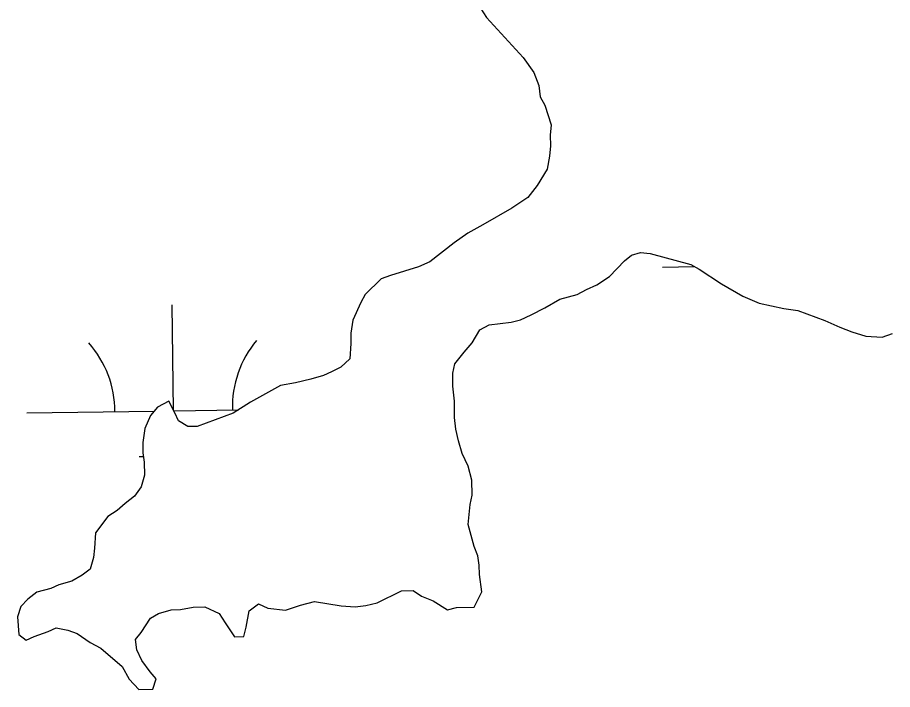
# Model space of a CAD drawing. Extents: x 3807117 to 3845308, y 337856 to 363736.
# Drawn here: x 3840568.5 to 3840866.3, y 354189.3 to 354418 of the extents above; entities that cross this region are included whole.
import ezdxf

# ---------------------------------------------------------------- set-up
doc = ezdxf.new("R2010")
doc.units = 0
doc.layers.add('V-TOPO-SHOR', color=7, linetype='Continuous')
doc.layers.add('V-WETL-SWMP', color=7, linetype='Continuous')

msp = doc.modelspace()

# ---------------------------------------------------------------- linework, layer by layer
at = {"layer": 'V-TOPO-SHOR'}
for p, q in [((3840728.1, 354418.01), (3840740.61, 354404.34)), ((3840740.61, 354404.34), (3840744.26, 354399.24)), ((3840744.26, 354399.24), (3840745.92, 354394.91)), ((3840745.92, 354394.91), (3840746.38, 354390.95)), ((3840746.38, 354390.95), (3840748.01, 354388.2)), ((3840748.01, 354388.2), (3840750.11, 354381.5)), ((3840750.11, 354381.5), (3840749.77, 354377.92)), ((3840749.77, 354377.92), (3840749.83, 354374.36)), ((3840749.83, 354374.36), (3840749.49, 354370.78)), ((3840749.49, 354370.78), (3840748.77, 354366.41)), ((3840748.77, 354366.41), (3840745.3, 354360.8)), ((3840745.3, 354360.8), (3840742.19, 354356.79)), ((3840742.19, 354356.79), (3840736.7, 354353.13)), ((3840736.7, 354353.13), (3840726.88, 354347.42)), ((3840726.88, 354347.42), (3840721.78, 354344.56)), ((3840721.78, 354344.56), (3840717.07, 354341.31)), ((3840717.07, 354341.31), (3840708.85, 354334.83)), ((3840777.4, 354337.15), (3840780.56, 354337.99)), ((3840780.56, 354337.99), (3840783.74, 354337.65)), ((3840769.99, 354329.89), (3840775.06, 354335.13)), ((3840775.06, 354335.13), (3840777.4, 354337.15)), ((3840783.74, 354337.65), (3840797.68, 354333.92)), ((3840704.92, 354333.18), (3840695.45, 354330.24)), ((3840708.85, 354334.83), (3840704.92, 354333.18)), ((3840797.68, 354333.92), (3840800.48, 354332.38)), ((3840800.48, 354332.38), (3840808.09, 354327.35)), ((3840695.45, 354330.24), (3840692.3, 354329)), ((3840765.68, 354327.04), (3840769.99, 354329.89)), ((3840692.3, 354329), (3840686.84, 354323.76)), ((3840762.14, 354325.4), (3840765.68, 354327.04)), ((3840808.09, 354327.35), (3840815.3, 354323.11)), ((3840686.84, 354323.76), (3840685.3, 354320.96)), ((3840753.07, 354322.08), (3840758.99, 354323.76)), ((3840758.99, 354323.76), (3840762.14, 354325.4)), ((3840815.3, 354323.11), (3840820.89, 354320.82)), ((3840685.3, 354320.96), (3840682.62, 354314.97)), ((3840747.97, 354319.22), (3840753.07, 354322.08)), ((3840820.89, 354320.82), (3840829.24, 354318.98)), ((3840743.25, 354316.76), (3840747.97, 354319.22)), ((3840829.24, 354318.98), (3840834.01, 354318.26)), ((3840834.01, 354318.26), (3840843.19, 354314.85)), ((3840682.62, 354314.97), (3840681.9, 354310.59)), ((3840729.03, 354313.36), (3840736.55, 354314.27)), ((3840736.55, 354314.27), (3840739.71, 354315.12)), ((3840739.71, 354315.12), (3840743.25, 354316.76)), ((3840843.19, 354314.85), (3840848.38, 354312.55)), ((3840723.19, 354307.31), (3840725.89, 354311.72)), ((3840725.89, 354311.72), (3840729.03, 354313.36)), ((3840848.38, 354312.55), (3840852.37, 354311.03)), ((3840681.9, 354310.59), (3840681.96, 354307.03)), ((3840852.37, 354311.03), (3840857.15, 354309.53)), ((3840857.15, 354309.53), (3840862.71, 354309.22)), ((3840862.71, 354309.22), (3840866.25, 354310.47)), ((3840681.96, 354307.03), (3840681.65, 354301.87)), ((3840720.46, 354304.1), (3840723.19, 354307.31)), ((3840717.36, 354300.08), (3840720.46, 354304.1)), ((3840681.65, 354301.87), (3840678.52, 354299.04)), ((3840716.62, 354296.9), (3840717.36, 354300.08)), ((3840675.38, 354297.4), (3840672.62, 354296.17)), ((3840678.52, 354299.04), (3840675.38, 354297.4)), ((3840716.69, 354292.54), (3840716.62, 354296.9)), ((3840663.15, 354293.63), (3840658.01, 354292.76)), ((3840668.28, 354294.91), (3840663.15, 354293.63)), ((3840672.62, 354296.17), (3840668.28, 354294.91)), ((3840658.01, 354292.76), (3840647.8, 354287.04)), ((3840717.17, 354287.39), (3840716.69, 354292.54)), ((3840717.26, 354281.84), (3840717.17, 354287.39)), ((3840616.11, 354285.32), (3840613.78, 354282.51)), ((3840620.04, 354287.37), (3840616.11, 354285.32)), ((3840622.09, 354283.44), (3840620.04, 354287.37)), ((3840647.8, 354287.04), (3840641.91, 354283.37)), ((3840613.78, 354282.51), (3840611.87, 354278.12)), ((3840623.32, 354280.69), (3840622.09, 354283.44)), ((3840641.91, 354283.37), (3840629.7, 354278.81)), ((3840717.72, 354277.88), (3840717.26, 354281.84)), ((3840626.53, 354278.76), (3840623.32, 354280.69)), ((3840629.7, 354278.81), (3840626.53, 354278.76)), ((3840611.87, 354278.12), (3840611.15, 354273.35)), ((3840718.58, 354273.93), (3840717.72, 354277.88)), ((3840611.15, 354273.35), (3840611.21, 354269.78)), ((3840719.84, 354269.59), (3840718.58, 354273.93)), ((3840611.21, 354269.78), (3840611.66, 354266.62)), ((3840721.9, 354265.27), (3840719.84, 354269.59)), ((3840611.66, 354266.62), (3840611.73, 354262.26)), ((3840723.17, 354260.53), (3840721.9, 354265.27)), ((3840611.73, 354262.26), (3840610.61, 354258.27)), ((3840610.61, 354258.27), (3840608.28, 354255.06)), ((3840723.25, 354255.38), (3840723.17, 354260.53)), ((3840608.28, 354255.06), (3840605.15, 354252.63)), ((3840722.51, 354252.19), (3840723.25, 354255.38)), ((3840605.15, 354252.63), (3840602.42, 354250.21)), ((3840721.83, 354245.44), (3840722.51, 354252.19)), ((3840602.42, 354250.21), (3840599.28, 354248.17)), ((3840599.28, 354248.17), (3840595.01, 354242.55)), ((3840723.94, 354237.94), (3840721.83, 354245.44)), ((3840595.01, 354242.55), (3840594.7, 354237.39)), ((3840594.7, 354237.39), (3840594.36, 354234.22)), ((3840725.18, 354234.79), (3840723.94, 354237.94)), ((3840594.36, 354234.22), (3840593.23, 354230.23)), ((3840725.63, 354231.63), (3840725.18, 354234.79)), ((3840725.68, 354228.46), (3840725.63, 354231.63)), ((3840590.49, 354228.21), (3840586.96, 354226.17)), ((3840593.23, 354230.23), (3840590.49, 354228.21)), ((3840726.57, 354222.53), (3840725.68, 354228.46)), ((3840582.62, 354224.9), (3840579.86, 354223.67)), ((3840586.96, 354226.17), (3840582.62, 354224.9)), ((3840575.12, 354222.4), (3840571.99, 354219.97)), ((3840579.86, 354223.67), (3840575.12, 354222.4)), ((3840690.95, 354218.77), (3840699.21, 354222.87)), ((3840699.21, 354222.87), (3840703.17, 354222.93)), ((3840703.17, 354222.93), (3840705.98, 354221)), ((3840723.88, 354217.33), (3840726.57, 354222.53)), ((3840571.99, 354219.97), (3840569.65, 354217.55)), ((3840664.8, 354217.94), (3840669.53, 354219.2)), ((3840669.53, 354219.2), (3840678.68, 354217.77)), ((3840705.98, 354221), (3840709.97, 354219.48)), ((3840709.97, 354219.48), (3840714.78, 354216.38)), ((3840569.65, 354217.55), (3840568.52, 354213.97)), ((3840616.48, 354215.16), (3840620.82, 354216.42)), ((3840620.82, 354216.42), (3840623.99, 354216.47)), ((3840623.99, 354216.47), (3840628.33, 354217.33)), ((3840628.33, 354217.33), (3840632.3, 354217.4)), ((3840632.3, 354217.4), (3840637.09, 354215.1)), ((3840646.29, 354210.5), (3840647.38, 354216.06)), ((3840647.38, 354216.06), (3840650.52, 354218.49)), ((3840650.52, 354218.49), (3840653.71, 354216.96)), ((3840653.71, 354216.96), (3840659.67, 354216.27)), ((3840659.67, 354216.27), (3840664.8, 354217.94)), ((3840678.68, 354217.77), (3840683.44, 354217.45)), ((3840683.44, 354217.45), (3840687, 354217.91)), ((3840687, 354217.91), (3840690.95, 354218.77)), ((3840714.78, 354216.38), (3840717.93, 354217.23)), ((3840717.93, 354217.23), (3840723.88, 354217.33)), ((3840568.52, 354213.97), (3840569.02, 354208.03)), ((3840610.63, 354208.72), (3840613.73, 354213.53)), ((3840613.73, 354213.53), (3840616.48, 354215.16)), ((3840637.09, 354215.1), (3840639.13, 354211.96)), ((3840578.91, 354208.99), (3840581.67, 354210.22)), ((3840581.67, 354210.22), (3840585.65, 354209.49)), ((3840639.13, 354211.96), (3840642.38, 354207.26)), ((3840645.55, 354207.31), (3840646.29, 354210.5)), ((3840569.02, 354208.03), (3840571.43, 354206.09)), ((3840571.43, 354206.09), (3840574.18, 354207.32)), ((3840574.18, 354207.32), (3840578.91, 354208.99)), ((3840585.65, 354209.49), (3840588.84, 354208.36)), ((3840588.84, 354208.36), (3840593.25, 354205.26)), ((3840608.69, 354206.31), (3840610.63, 354208.72)), ((3840642.38, 354207.26), (3840645.55, 354207.31)), ((3840593.25, 354205.26), (3840596.85, 354203.33)), ((3840609.15, 354202.75), (3840608.69, 354206.31)), ((3840596.85, 354203.33), (3840604.09, 354197.11)), ((3840610.79, 354199.2), (3840609.15, 354202.75)), ((3840613.63, 354195.29), (3840610.79, 354199.2)), ((3840604.09, 354197.11), (3840606.54, 354192.79)), ((3840615.65, 354192.94), (3840613.63, 354195.29)), ((3840606.54, 354192.79), (3840609.77, 354189.28)), ((3840614.52, 354189.35), (3840615.65, 354192.94)), ((3840609.77, 354189.28), (3840614.52, 354189.35))]:
    msp.add_line(p, q, dxfattribs=at)
at = {"layer": 'V-WETL-SWMP'}
for p, q in [((3840726.06, 354421.14), (3840728.1, 354418.01)), ((3840728.1, 354418.01), (3840740.61, 354404.34)), ((3840740.61, 354404.34), (3840744.26, 354399.24)), ((3840744.26, 354399.24), (3840745.92, 354394.91)), ((3840745.92, 354394.91), (3840746.38, 354390.95)), ((3840746.38, 354390.95), (3840748.01, 354388.2)), ((3840748.01, 354388.2), (3840750.11, 354381.5)), ((3840750.11, 354381.5), (3840749.77, 354377.92)), ((3840749.77, 354377.92), (3840749.83, 354374.36)), ((3840749.83, 354374.36), (3840749.49, 354370.78)), ((3840749.49, 354370.78), (3840748.77, 354366.41)), ((3840748.77, 354366.41), (3840745.3, 354360.8)), ((3840745.3, 354360.8), (3840742.19, 354356.79)), ((3840742.19, 354356.79), (3840736.7, 354353.13)), ((3840736.7, 354353.13), (3840726.88, 354347.42)), ((3840726.88, 354347.42), (3840721.78, 354344.56)), ((3840721.78, 354344.56), (3840717.07, 354341.31)), ((3840717.07, 354341.31), (3840708.85, 354334.83)), ((3840777.4, 354337.15), (3840780.56, 354337.99)), ((3840780.56, 354337.99), (3840783.74, 354337.65)), ((3840769.99, 354329.89), (3840775.06, 354335.13)), ((3840775.06, 354335.13), (3840777.4, 354337.15)), ((3840783.74, 354337.65), (3840797.68, 354333.92)), ((3840704.92, 354333.18), (3840695.45, 354330.24)), ((3840708.85, 354334.83), (3840704.92, 354333.18)), ((3840788.01, 354333.08), (3840798.91, 354333.24)), ((3840797.68, 354333.92), (3840800.48, 354332.38)), ((3840800.48, 354332.38), (3840808.09, 354327.35)), ((3840695.45, 354330.24), (3840692.3, 354329)), ((3840765.68, 354327.04), (3840769.99, 354329.89)), ((3840692.3, 354329), (3840686.84, 354323.76)), ((3840762.14, 354325.4), (3840765.68, 354327.04)), ((3840808.09, 354327.35), (3840815.3, 354323.11)), ((3840686.84, 354323.76), (3840685.3, 354320.96)), ((3840753.07, 354322.08), (3840758.99, 354323.76)), ((3840758.99, 354323.76), (3840762.14, 354325.4)), ((3840815.3, 354323.11), (3840820.89, 354320.82)), ((3840621.66, 354284.26), (3840621.12, 354320.15)), ((3840685.3, 354320.96), (3840682.62, 354314.97)), ((3840747.97, 354319.22), (3840753.07, 354322.08)), ((3840820.89, 354320.82), (3840829.24, 354318.98)), ((3840743.25, 354316.76), (3840747.97, 354319.22)), ((3840829.24, 354318.98), (3840834.01, 354318.26)), ((3840834.01, 354318.26), (3840843.19, 354314.85)), ((3840682.62, 354314.97), (3840681.9, 354310.59)), ((3840729.03, 354313.36), (3840736.55, 354314.27)), ((3840736.55, 354314.27), (3840739.71, 354315.12)), ((3840739.71, 354315.12), (3840743.25, 354316.76)), ((3840843.19, 354314.85), (3840848.38, 354312.55)), ((3840723.19, 354307.31), (3840725.89, 354311.72)), ((3840725.89, 354311.72), (3840729.03, 354313.36)), ((3840848.38, 354312.55), (3840852.37, 354311.03)), ((3840681.9, 354310.59), (3840681.96, 354307.03)), ((3840852.37, 354311.03), (3840857.15, 354309.53)), ((3840857.15, 354309.53), (3840862.71, 354309.22)), ((3840862.71, 354309.22), (3840866.25, 354310.47)), ((3840681.96, 354307.03), (3840681.65, 354301.87)), ((3840720.46, 354304.1), (3840723.19, 354307.31)), ((3840717.36, 354300.08), (3840720.46, 354304.1)), ((3840681.65, 354301.87), (3840678.52, 354299.04)), ((3840716.62, 354296.9), (3840717.36, 354300.08)), ((3840675.38, 354297.4), (3840672.62, 354296.17)), ((3840678.52, 354299.04), (3840675.38, 354297.4)), ((3840716.69, 354292.54), (3840716.62, 354296.9)), ((3840663.15, 354293.63), (3840658.01, 354292.76)), ((3840668.28, 354294.91), (3840663.15, 354293.63)), ((3840672.62, 354296.17), (3840668.28, 354294.91)), ((3840658.01, 354292.76), (3840647.8, 354287.04)), ((3840717.17, 354287.39), (3840716.69, 354292.54)), ((3840717.26, 354281.84), (3840717.17, 354287.39)), ((3840616.11, 354285.32), (3840613.78, 354282.51)), ((3840620.04, 354287.37), (3840616.11, 354285.32)), ((3840622.09, 354283.44), (3840620.04, 354287.37)), ((3840621.72, 354284.15), (3840643.69, 354284.48)), ((3840647.8, 354287.04), (3840641.91, 354283.37)), ((3840571.67, 354283.4), (3840615.05, 354284.05)), ((3840613.78, 354282.51), (3840611.87, 354278.12)), ((3840623.32, 354280.69), (3840622.09, 354283.44)), ((3840641.91, 354283.37), (3840629.7, 354278.81)), ((3840717.72, 354277.88), (3840717.26, 354281.84)), ((3840626.53, 354278.76), (3840623.32, 354280.69)), ((3840629.7, 354278.81), (3840626.53, 354278.76)), ((3840611.87, 354278.12), (3840611.15, 354273.35)), ((3840718.58, 354273.93), (3840717.72, 354277.88)), ((3840611.15, 354273.35), (3840611.21, 354269.78)), ((3840719.84, 354269.59), (3840718.58, 354273.93)), ((3840611.21, 354269.78), (3840611.66, 354266.62)), ((3840721.9, 354265.27), (3840719.84, 354269.59)), ((3840609.89, 354268.54), (3840611.38, 354268.56)), ((3840611.66, 354266.62), (3840611.73, 354262.26)), ((3840723.17, 354260.53), (3840721.9, 354265.27)), ((3840611.73, 354262.26), (3840610.61, 354258.27)), ((3840610.61, 354258.27), (3840608.28, 354255.06)), ((3840723.25, 354255.38), (3840723.17, 354260.53)), ((3840608.28, 354255.06), (3840605.15, 354252.63)), ((3840722.51, 354252.19), (3840723.25, 354255.38)), ((3840605.15, 354252.63), (3840602.42, 354250.21)), ((3840721.83, 354245.44), (3840722.51, 354252.19)), ((3840602.42, 354250.21), (3840599.28, 354248.17)), ((3840599.28, 354248.17), (3840595.01, 354242.55)), ((3840723.94, 354237.94), (3840721.83, 354245.44)), ((3840595.01, 354242.55), (3840594.7, 354237.39)), ((3840594.7, 354237.39), (3840594.36, 354234.22)), ((3840725.18, 354234.79), (3840723.94, 354237.94)), ((3840594.36, 354234.22), (3840593.23, 354230.23)), ((3840725.63, 354231.63), (3840725.18, 354234.79)), ((3840725.68, 354228.46), (3840725.63, 354231.63)), ((3840590.49, 354228.21), (3840586.96, 354226.17)), ((3840593.23, 354230.23), (3840590.49, 354228.21)), ((3840726.57, 354222.53), (3840725.68, 354228.46)), ((3840582.62, 354224.9), (3840579.86, 354223.67)), ((3840586.96, 354226.17), (3840582.62, 354224.9)), ((3840575.12, 354222.4), (3840571.99, 354219.97)), ((3840579.86, 354223.67), (3840575.12, 354222.4)), ((3840690.95, 354218.77), (3840699.21, 354222.87)), ((3840699.21, 354222.87), (3840703.17, 354222.93)), ((3840703.17, 354222.93), (3840705.98, 354221)), ((3840723.88, 354217.33), (3840726.57, 354222.53)), ((3840571.99, 354219.97), (3840569.65, 354217.55)), ((3840664.8, 354217.94), (3840669.53, 354219.2)), ((3840669.53, 354219.2), (3840678.68, 354217.77)), ((3840705.98, 354221), (3840709.97, 354219.48)), ((3840709.97, 354219.48), (3840714.78, 354216.38)), ((3840569.65, 354217.55), (3840568.52, 354213.97)), ((3840616.48, 354215.16), (3840620.82, 354216.42)), ((3840620.82, 354216.42), (3840623.99, 354216.47)), ((3840623.99, 354216.47), (3840628.33, 354217.33)), ((3840628.33, 354217.33), (3840632.3, 354217.4)), ((3840632.3, 354217.4), (3840637.09, 354215.1)), ((3840646.29, 354210.5), (3840647.38, 354216.06)), ((3840647.38, 354216.06), (3840650.52, 354218.49)), ((3840650.52, 354218.49), (3840653.71, 354216.96)), ((3840653.71, 354216.96), (3840659.67, 354216.27)), ((3840659.67, 354216.27), (3840664.8, 354217.94)), ((3840678.68, 354217.77), (3840683.44, 354217.45)), ((3840683.44, 354217.45), (3840687, 354217.91)), ((3840687, 354217.91), (3840690.95, 354218.77)), ((3840714.78, 354216.38), (3840717.93, 354217.23)), ((3840717.93, 354217.23), (3840723.88, 354217.33)), ((3840568.52, 354213.97), (3840569.02, 354208.03)), ((3840610.63, 354208.72), (3840613.73, 354213.53)), ((3840613.73, 354213.53), (3840616.48, 354215.16)), ((3840637.09, 354215.1), (3840639.13, 354211.96)), ((3840578.91, 354208.99), (3840581.67, 354210.22)), ((3840581.67, 354210.22), (3840585.65, 354209.49)), ((3840639.13, 354211.96), (3840642.38, 354207.26)), ((3840645.55, 354207.31), (3840646.29, 354210.5)), ((3840569.02, 354208.03), (3840571.43, 354206.09)), ((3840571.43, 354206.09), (3840574.18, 354207.32)), ((3840574.18, 354207.32), (3840578.91, 354208.99)), ((3840585.65, 354209.49), (3840588.84, 354208.36)), ((3840588.84, 354208.36), (3840593.25, 354205.26)), ((3840608.69, 354206.31), (3840610.63, 354208.72)), ((3840642.38, 354207.26), (3840645.55, 354207.31)), ((3840593.25, 354205.26), (3840596.85, 354203.33)), ((3840609.15, 354202.75), (3840608.69, 354206.31)), ((3840596.85, 354203.33), (3840604.09, 354197.11)), ((3840610.79, 354199.2), (3840609.15, 354202.75)), ((3840613.63, 354195.29), (3840610.79, 354199.2)), ((3840604.09, 354197.11), (3840606.54, 354192.79)), ((3840615.65, 354192.94), (3840613.63, 354195.29)), ((3840606.54, 354192.79), (3840609.77, 354189.28)), ((3840614.52, 354189.35), (3840615.65, 354192.94)), ((3840609.77, 354189.28), (3840614.52, 354189.35))]:
    msp.add_line(p, q, dxfattribs=at)
for centre, start, end in [((3840566.42, 354283.8), 0.0865, 41.6302), ((3840676.89, 354285.45), 140.0865, 181.6302)]:
    msp.add_arc(centre, 35.25, start, end, dxfattribs=at)

doc.saveas('drawing.dxf')
